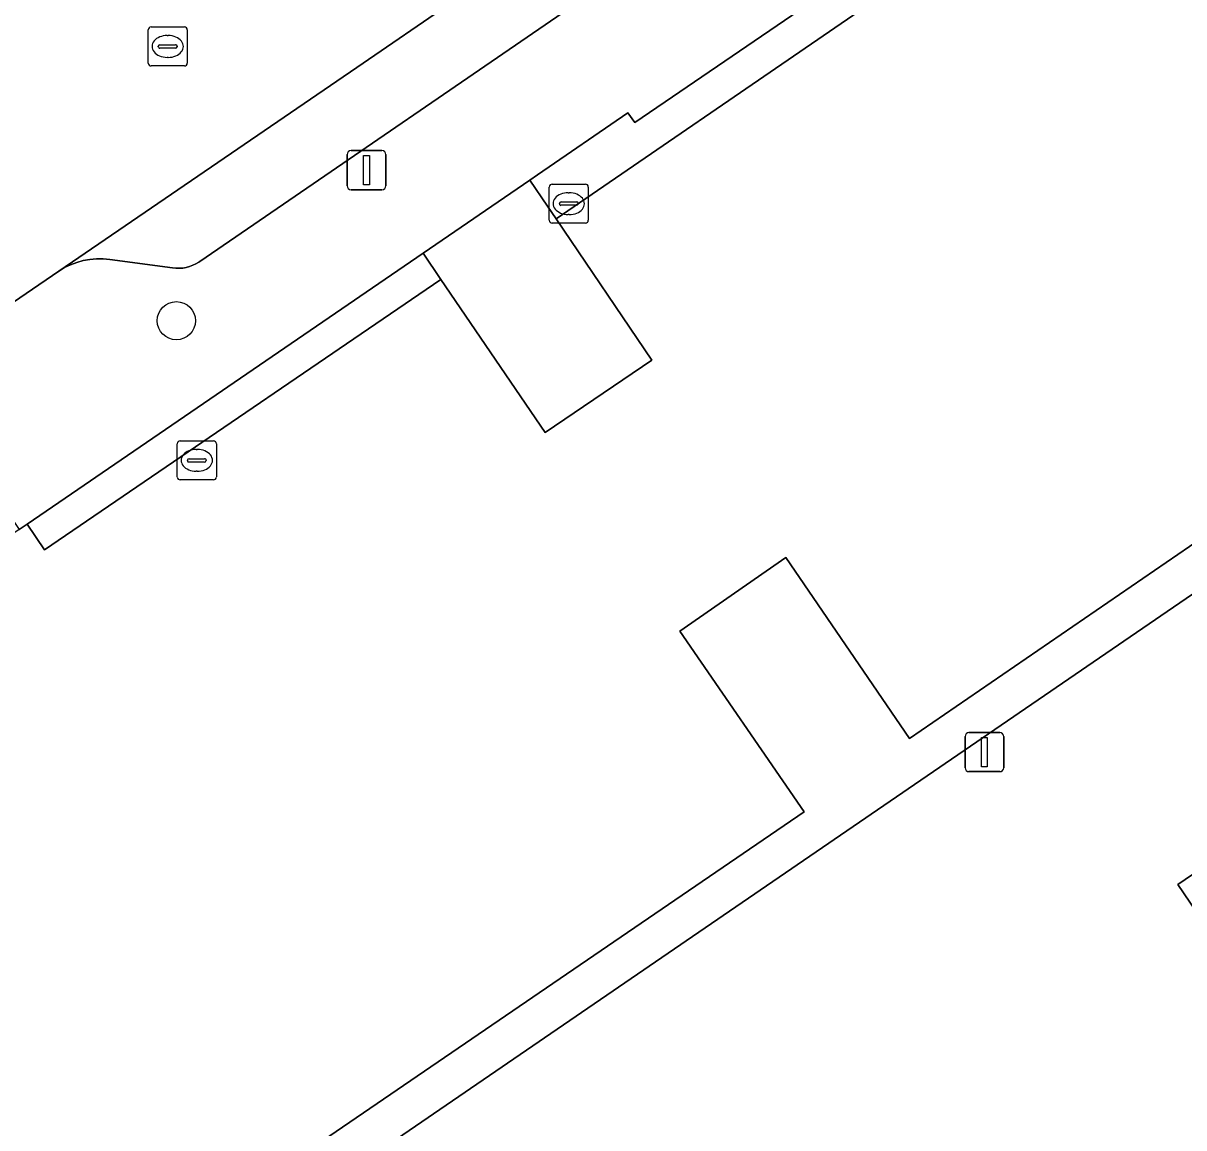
# Model space of a CAD drawing. Extents: x 157445 to 158888, y 383061 to 384688.
# Drawn here: x 158281.55 to 158311.29, y 383719.45 to 383747.74 of the extents above; entities that cross this region are included whole.
import ezdxf

# ---------------------------------------------------------------- set-up
doc = ezdxf.new("R2010")
doc.units = 0
for name, color, linetype in [('IMGEO_Boom', 7, 'Continuous'), ('IMGEO_Erf', 7, 'Continuous'), ('IMGEO_Groenvoorziening', 7, 'Continuous'), ('IMGEO_Kolk', 7, 'Continuous'), ('IMGEO_Lichtmast', 7, 'Continuous'), ('IMGEO_Pand', 7, 'Continuous'), ('IMGEO_Parkeervlak_open', 7, 'Continuous'), ('IMGEO_Rijbaan_lokaal_open', 7, 'Continuous'), ('IMGEO_Rioolput', 7, 'Continuous'), ('IMGEO_Verkeerseiland_open', 7, 'Continuous'), ('IMGEO_Voetpad_open', 7, 'Continuous')]:
    doc.layers.add(name, color=color, linetype=linetype)

msp = doc.modelspace()

# ---------------------------------------------------------------- linework, layer by layer
at = {"layer": 'IMGEO_Boom'}
msp.add_circle((158285.474, 383740.121), 0.489, dxfattribs=at)
at = {"layer": 'IMGEO_Erf'}
for points in [[(158319.563, 383738.628), (158274.689, 383707.918), (158278.098, 383702.944), (158275.137, 383701.099)], [(158311.775, 383724.75), (158311.139, 383725.679), (158321.157, 383732.507)]]:
    msp.add_lwpolyline(points, dxfattribs=at)
at = {"layer": 'IMGEO_Groenvoorziening'}
for points in [[(158309.812, 383752.752), (158309.134, 383753.742), (158303.679, 383750), (158302.39, 383749.116), (158302.588, 383748.864), (158297.22, 383745.198), (158297.048, 383745.45), (158294.726, 383743.856), (158294.533, 383743.724), (158294.986, 383743.055), (158295.206, 383742.73)], [(158292.253, 383741.181), (158291.796, 383741.852), (158281.649, 383734.911), (158282.098, 383734.254), (158283.359, 383735.114)]]:
    msp.add_lwpolyline(points, close=True, dxfattribs=at)
at = {"layer": 'IMGEO_Kolk'}
for p, q in [((158295.03, 383742.695), (158295.03, 383743.547)), ((158295.105, 383743.621), (158295.957, 383743.621)), ((158295.518, 383743.401), (158295.543, 383743.401)), ((158296.031, 383743.547), (158296.031, 383742.695)), ((158295.289, 383743.115), (158295.289, 383743.127)), ((158295.332, 383743.164), (158295.73, 383743.164)), ((158295.773, 383743.127), (158295.773, 383743.115)), ((158295.727, 383743.078), (158295.329, 383743.078)), ((158295.541, 383742.841), (158295.516, 383742.841)), ((158295.957, 383742.621), (158295.105, 383742.621)), ((158285.498, 383736.118), (158285.498, 383736.97)), ((158285.573, 383737.044), (158286.425, 383737.044)), ((158286.499, 383736.97), (158286.499, 383736.118)), ((158285.8, 383736.587), (158286.198, 383736.587)), ((158285.986, 383736.824), (158286.011, 383736.824)), ((158285.757, 383736.538), (158285.757, 383736.55)), ((158286.195, 383736.501), (158285.797, 383736.501)), ((158286.009, 383736.264), (158285.984, 383736.264)), ((158286.241, 383736.55), (158286.241, 383736.538)), ((158286.425, 383736.044), (158285.573, 383736.044))]:
    msp.add_line(p, q, dxfattribs=at)
for points in [[(158295.03, 383742.695), (158295.03, 383743.547)], [(158295.105, 383743.621), (158295.957, 383743.621)], [(158296.031, 383743.547), (158296.031, 383742.695)], [(158295.957, 383742.621), (158295.105, 383742.621)], [(158285.498, 383736.118), (158285.498, 383736.97)], [(158285.573, 383737.044), (158286.425, 383737.044)], [(158286.499, 383736.97), (158286.499, 383736.118)], [(158286.425, 383736.044), (158285.573, 383736.044)]]:
    msp.add_lwpolyline(points, dxfattribs=at)
for centre, radius, start, end in [((158295.107, 383743.545), 0.0765, 91.552, 178.448), ((158295.107, 383743.545), 0.0765, 91.552, 178.448), ((158295.955, 383743.545), 0.0765, 1.552, 88.448), ((158295.955, 383743.545), 0.0765, 1.552, 88.448), ((158295.329, 383743.124), 0.0403, 85.8775, 175.7526), ((158295.326, 383743.114), 0.0366, 178.938, 274.7102), ((158295.73, 383743.121), 0.043, 264.8664, 352.4533), ((158295.734, 383743.126), 0.0386, 1.7309, 96.639), ((158295.107, 383742.697), 0.0765, 181.552, 268.448), ((158295.107, 383742.697), 0.0765, 181.552, 268.448), ((158295.955, 383742.697), 0.0765, 271.552, 358.448), ((158295.955, 383742.697), 0.0765, 271.552, 358.448), ((158285.575, 383736.968), 0.0765, 91.552, 178.448), ((158285.575, 383736.968), 0.0765, 91.552, 178.448), ((158286.423, 383736.968), 0.0765, 1.552, 88.448), ((158286.423, 383736.968), 0.0765, 1.552, 88.448), ((158285.797, 383736.547), 0.0403, 85.8775, 175.7526), ((158286.202, 383736.549), 0.0386, 1.7309, 96.639), ((158285.794, 383736.537), 0.0366, 178.938, 274.7102), ((158286.198, 383736.544), 0.043, 264.8664, 352.4533), ((158285.575, 383736.12), 0.0765, 181.552, 268.448), ((158285.575, 383736.12), 0.0765, 181.552, 268.448), ((158286.423, 383736.12), 0.0765, 271.552, 358.448), ((158286.423, 383736.12), 0.0765, 271.552, 358.448)]:
    msp.add_arc(centre, radius, start, end, dxfattribs=at)
for centre, major_axis, ratio, start_param, end_param in [((158295.517, 383743.121), (-0.387, 0.002), 0.722429, 4.712389, 7.853982), ((158295.542, 383743.121), (-0.39, 0.002), 0.717154, 1.570796, 4.712389), ((158285.985, 383736.544), (-0.387, 0.002), 0.722429, 4.712389, 7.853982), ((158286.01, 383736.544), (-0.39, 0.002), 0.717154, 1.570796, 4.712389)]:
    msp.add_ellipse(centre, major_axis=major_axis, ratio=ratio, start_param=start_param, end_param=end_param, dxfattribs=at)
at = {"layer": 'IMGEO_Lichtmast'}
for p, q in [((158289.852, 383743.579), (158289.852, 383744.379)), ((158289.852, 383744.379), (158289.852, 383743.579)), ((158289.952, 383744.479), (158290.742, 383744.479)), ((158290.742, 383744.479), (158289.952, 383744.479)), ((158290.842, 383744.379), (158290.842, 383743.579)), ((158290.842, 383743.579), (158290.842, 383744.379)), ((158290.742, 383743.479), (158289.952, 383743.479)), ((158289.952, 383743.479), (158290.742, 383743.479)), ((158305.686, 383728.669), (158305.686, 383729.469)), ((158305.686, 383729.469), (158305.686, 383728.669)), ((158305.786, 383729.569), (158306.576, 383729.569)), ((158306.576, 383729.569), (158305.786, 383729.569)), ((158306.676, 383729.469), (158306.676, 383728.669)), ((158306.676, 383728.669), (158306.676, 383729.469)), ((158306.576, 383728.569), (158305.786, 383728.569)), ((158305.786, 383728.569), (158306.576, 383728.569))]:
    msp.add_line(p, q, dxfattribs=at)
for points in [[(158290.272, 383744.354), (158290.422, 383744.354), (158290.422, 383743.604), (158290.272, 383743.604), (158290.272, 383744.354)], [(158306.106, 383729.444), (158306.256, 383729.444), (158306.256, 383728.694), (158306.106, 383728.694), (158306.106, 383729.444)]]:
    msp.add_lwpolyline(points, dxfattribs=at)
for centre, start, end in [((158289.952, 383744.379), 90, 180), ((158289.952, 383744.379), 90, 180), ((158290.742, 383744.379), 0, 90), ((158290.742, 383744.379), 360, 90), ((158289.952, 383743.579), 180, 270), ((158289.952, 383743.579), 180, 270), ((158290.742, 383743.579), 270, 0), ((158290.742, 383743.579), 270, 0), ((158305.786, 383729.469), 90, 180), ((158305.786, 383729.469), 90, 180), ((158306.576, 383729.469), 0, 90), ((158306.576, 383729.469), 360, 90), ((158305.786, 383728.669), 180, 270), ((158305.786, 383728.669), 180, 270), ((158306.576, 383728.669), 270, 0), ((158306.576, 383728.669), 270, 0)]:
    msp.add_arc(centre, 0.1, start, end, dxfattribs=at)
at = {"layer": 'IMGEO_Pand'}
msp.add_lwpolyline([(158321.157, 383732.507), (158311.139, 383725.679), (158311.775, 383724.75)], dxfattribs=at)
at = {"layer": 'IMGEO_Parkeervlak_open'}
msp.add_lwpolyline([(158301.094, 383734.058), (158304.262, 383729.417), (158318.912, 383739.463), (158311.696, 383750), (158309.812, 383752.752), (158295.206, 383742.73), (158297.657, 383739.109), (158294.925, 383737.259), (158292.253, 383741.181), (158283.359, 383735.114), (158282.098, 383734.254), (158281.649, 383734.911), (158281.45, 383734.775), (158276.313, 383731.261), (158276.755, 383730.605), (158275.456, 383729.709), (158263.183, 383721.249), (158272.403, 383707.609), (158274.095, 383708.785), (158301.564, 383727.539), (158298.373, 383732.165)], close=True, dxfattribs=at)
msp.add_lwpolyline([(158295.037, 383750), (158290.097, 383746.61), (158282.459, 383741.394), (158282.607, 383741.482), (158282.762, 383741.556), (158282.922, 383741.617), (158283.088, 383741.663), (158283.257, 383741.693), (158283.428, 383741.709), (158283.6, 383741.709), (158283.771, 383741.694), (158285.375, 383741.474), (158285.463, 383741.466), (158285.552, 383741.465), (158285.64, 383741.472), (158285.728, 383741.488), (158285.813, 383741.511), (158285.897, 383741.541), (158285.977, 383741.579), (158286.053, 383741.624), (158286.077, 383741.64), (158296.741, 383748.958)], dxfattribs=at)
at = {"layer": 'IMGEO_Rijbaan_lokaal_open'}
msp.add_lwpolyline([(158248.547, 383718.234), (158254.816, 383722.516), (158267.801, 383731.384), (158272.686, 383734.719), (158278.94, 383738.991), (158282.459, 383741.394), (158290.097, 383746.61), (158295.037, 383750), (158330.85, 383774.628)], dxfattribs=at)
at = {"layer": 'IMGEO_Rioolput'}
for p, q in [((158284.752, 383746.722), (158284.752, 383747.574)), ((158284.827, 383747.648), (158285.679, 383747.648)), ((158285.753, 383747.574), (158285.753, 383746.722)), ((158285.24, 383747.428), (158285.265, 383747.428)), ((158285.011, 383747.142), (158285.011, 383747.154)), ((158285.449, 383747.105), (158285.051, 383747.105)), ((158285.054, 383747.191), (158285.452, 383747.191)), ((158285.495, 383747.154), (158285.495, 383747.142)), ((158285.263, 383746.868), (158285.238, 383746.868)), ((158285.679, 383746.648), (158284.827, 383746.648))]:
    msp.add_line(p, q, dxfattribs=at)
for points in [[(158284.752, 383746.722), (158284.752, 383747.574)], [(158284.827, 383747.648), (158285.679, 383747.648)], [(158285.753, 383747.574), (158285.753, 383746.722)], [(158285.679, 383746.648), (158284.827, 383746.648)]]:
    msp.add_lwpolyline(points, dxfattribs=at)
for centre, radius, start, end in [((158284.829, 383747.572), 0.0765, 91.552, 178.448), ((158284.829, 383747.572), 0.0765, 91.552, 178.448), ((158285.677, 383747.572), 0.0765, 1.552, 88.448), ((158285.677, 383747.572), 0.0765, 1.552, 88.448), ((158285.051, 383747.151), 0.0403, 85.8775, 175.7526), ((158285.048, 383747.141), 0.0366, 178.938, 274.7102), ((158285.452, 383747.148), 0.043, 264.8664, 352.4533), ((158285.456, 383747.153), 0.0386, 1.7309, 96.639), ((158284.829, 383746.724), 0.0765, 181.552, 268.448), ((158284.829, 383746.724), 0.0765, 181.552, 268.448), ((158285.677, 383746.724), 0.0765, 271.552, 358.448), ((158285.677, 383746.724), 0.0765, 271.552, 358.448)]:
    msp.add_arc(centre, radius, start, end, dxfattribs=at)
for centre, major_axis, ratio, start_param, end_param in [((158285.239, 383747.148), (-0.387, 0.002), 0.722429, 4.712389, 7.853982), ((158285.264, 383747.148), (-0.39, 0.002), 0.717154, 1.570796, 4.712389)]:
    msp.add_ellipse(centre, major_axis=major_axis, ratio=ratio, start_param=start_param, end_param=end_param, dxfattribs=at)
at = {"layer": 'IMGEO_Verkeerseiland_open'}
for points in [[(158295.206, 383742.73), (158294.986, 383743.055), (158294.533, 383743.724), (158291.796, 383741.852), (158292.253, 383741.181), (158294.925, 383737.259), (158297.657, 383739.109)], [(158274.689, 383707.918), (158319.563, 383738.628), (158318.912, 383739.463), (158304.262, 383729.417), (158301.094, 383734.058), (158298.373, 383732.165), (158301.564, 383727.539), (158274.095, 383708.785)]]:
    msp.add_lwpolyline(points, close=True, dxfattribs=at)
at = {"layer": 'IMGEO_Voetpad_open'}
for points in [[(158291.796, 383741.852), (158294.533, 383743.724), (158294.726, 383743.856), (158297.048, 383745.45), (158297.22, 383745.198), (158302.588, 383748.864), (158302.39, 383749.116), (158303.679, 383750), (158309.134, 383753.742), (158311.73, 383755.524)], [(158296.741, 383748.958), (158286.077, 383741.64), (158286.053, 383741.624), (158285.977, 383741.579), (158285.897, 383741.541), (158285.813, 383741.511), (158285.728, 383741.488), (158285.64, 383741.472), (158285.552, 383741.465), (158285.463, 383741.466), (158285.375, 383741.474), (158283.771, 383741.694), (158283.6, 383741.709), (158283.428, 383741.709), (158283.257, 383741.693), (158283.088, 383741.663), (158282.922, 383741.617), (158282.762, 383741.556), (158282.607, 383741.482), (158282.459, 383741.394), (158278.94, 383738.991)], [(158262.44, 383721.901), (158262.596, 383721.878), (158275.946, 383731.01), (158275.37, 383731.852), (158280.874, 383735.617), (158281.45, 383734.775), (158281.649, 383734.911), (158291.796, 383741.852)]]:
    msp.add_lwpolyline(points, dxfattribs=at)

doc.saveas('drawing.dxf')
